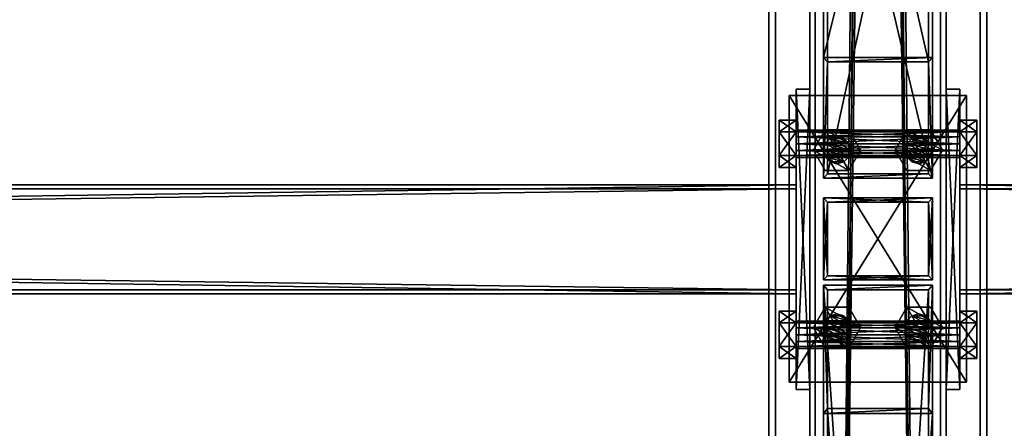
# Model space of a CAD drawing. Header units: millimetres. Extents: x -333 to 67333, y -930 to 39730.
# Tile 436 of 656: x 16071 to 16793, y 12061 to 12361. Entities that reach past the tile are written whole.
import ezdxf

# ---------------------------------------------------------------- set-up
doc = ezdxf.new("R2010")
doc.units = ezdxf.units.MM
for name, color, linetype in [('2', 7, 'Continuous'), ('3', 7, 'Continuous'), ('5', 7, 'Continuous'), ('6', 7, 'Continuous'), ('95', 7, 'Continuous'), ('99', 7, 'Continuous')]:
    doc.layers.add(name, color=color, linetype=linetype)

msp = doc.modelspace()

# ---------------------------------------------------------------- meshes
at = {"layer": '2', "color": 20}
mesh = msp.add_polyface(dxfattribs=at)
corners = [(16737, 12227.3, 5663.19), (16737, 12173.3, 5651.71), (16737, 12173.3, 5240), (16737, 12227.3, 5240), (16663, 12173.3, 5651.71), (16663, 12173.3, 5240), (16663, 12227.3, 5663.19), (16663, 12227.3, 5240), (16740, 12230.3, 5663.83), (16660, 12230.3, 5663.83), (16660, 12230.3, 5240), (16740, 12230.3, 5240), (16660, 12170.3, 5651.08), (16660, 12170.3, 5240), (16740, 12170.3, 5651.08), (16740, 12170.3, 5240)]
mesh.append_faces([[corners[k] for k in face] for face in [(0, 2, 3, 3), (1, 5, 2, 2), (4, 7, 5, 5), (6, 3, 7, 7), (8, 10, 11, 11), (9, 13, 10, 10), (12, 15, 13, 13), (14, 11, 15, 15)]], dxfattribs={"vtx0": -1, "color": 20})
mesh.append_faces([[corners[k] for k in face] for face in [(9, 6, 12, 12), (6, 8, 0, 0), (0, 8, 1, 1), (12, 4, 14, 14), (4, 12, 6, 6), (14, 1, 8, 8), (11, 3, 15, 15), (3, 10, 7, 7), (7, 10, 5, 5), (15, 2, 13, 13), (2, 15, 3, 3), (13, 5, 10, 10)]], dxfattribs={"vtx0": -1, "vtx1": -1, "color": 20})
mesh.append_faces([[corners[k] for k in face] for face in [(6, 9, 8, 8), (14, 4, 1, 1), (3, 11, 10, 10), (13, 2, 5, 5)]], dxfattribs={"vtx0": -1, "vtx2": -1, "vtx3": -1, "color": 20})
mesh.append_faces([[corners[k] for k in face] for face in [(0, 1, 2, 2), (1, 4, 5, 5), (4, 6, 7, 7), (6, 0, 3, 3), (8, 9, 10, 10), (9, 12, 13, 13), (12, 14, 15, 15), (14, 8, 11, 11)]], dxfattribs={"vtx2": -1, "vtx3": -1, "color": 20})
mesh = msp.add_polyface(dxfattribs=at)
corners = [(16737, 12227.3, 5220), (16737, 12173.3, 5220), (16737, 12173.3, 3080), (16737, 12227.3, 3080), (16663, 12173.3, 5220), (16663, 12173.3, 3080), (16663, 12227.3, 5220), (16663, 12227.3, 3080), (16740, 12230.3, 5220), (16660, 12230.3, 5220), (16660, 12230.3, 3080), (16740, 12230.3, 3080), (16660, 12170.3, 5220), (16660, 12170.3, 3080), (16740, 12170.3, 5220), (16740, 12170.3, 3080)]
mesh.append_faces([[corners[k] for k in face] for face in [(0, 2, 3, 3), (1, 5, 2, 2), (4, 7, 5, 5), (6, 3, 7, 7), (8, 10, 11, 11), (9, 13, 10, 10), (12, 15, 13, 13), (14, 11, 15, 15)]], dxfattribs={"vtx0": -1, "color": 20})
mesh.append_faces([[corners[k] for k in face] for face in [(9, 6, 12, 12), (6, 8, 0, 0), (0, 8, 1, 1), (12, 4, 14, 14), (4, 12, 6, 6), (14, 1, 8, 8), (11, 3, 15, 15), (3, 10, 7, 7), (7, 10, 5, 5), (15, 2, 13, 13), (2, 15, 3, 3), (13, 5, 10, 10)]], dxfattribs={"vtx0": -1, "vtx1": -1, "color": 20})
mesh.append_faces([[corners[k] for k in face] for face in [(6, 9, 8, 8), (14, 4, 1, 1), (3, 11, 10, 10), (13, 2, 5, 5)]], dxfattribs={"vtx0": -1, "vtx2": -1, "vtx3": -1, "color": 20})
mesh.append_faces([[corners[k] for k in face] for face in [(0, 1, 2, 2), (1, 4, 5, 5), (4, 6, 7, 7), (6, 0, 3, 3), (8, 9, 10, 10), (9, 12, 13, 13), (12, 14, 15, 15), (14, 8, 11, 11)]], dxfattribs={"vtx2": -1, "vtx3": -1, "color": 20})
at = {"layer": '3', "color": 91}
mesh = msp.add_polyface(dxfattribs=at)
corners = [(16663, 12654.7, 3765.04), (16737, 12654.7, 3765.04), (16737, 12329.95, 3080), (16663, 12329.95, 3080), (16737, 12587.83, 3796.73), (16737, 12248.06, 3080), (16663, 12587.83, 3796.73), (16663, 12248.06, 3080), (16660, 12657.41, 3763.75), (16660, 12585.12, 3798.02), (16660, 12244.74, 3080), (16660, 12333.27, 3080), (16740, 12585.12, 3798.02), (16740, 12244.74, 3080), (16740, 12657.41, 3763.75), (16740, 12333.27, 3080)]
mesh.append_faces([[corners[k] for k in face] for face in [(0, 2, 3, 3), (1, 5, 2, 2), (4, 7, 5, 5), (6, 3, 7, 7), (8, 10, 11, 11), (9, 13, 10, 10), (12, 15, 13, 13), (14, 11, 15, 15)]], dxfattribs={"vtx0": -1, "color": 91})
mesh.append_faces([[corners[k] for k in face] for face in [(9, 6, 12, 12), (6, 8, 0, 0), (0, 8, 1, 1), (12, 4, 14, 14), (4, 12, 6, 6), (14, 1, 8, 8), (11, 3, 15, 15), (3, 10, 7, 7), (7, 10, 5, 5), (15, 2, 13, 13), (2, 15, 3, 3), (13, 5, 10, 10)]], dxfattribs={"vtx0": -1, "vtx1": -1, "color": 91})
mesh.append_faces([[corners[k] for k in face] for face in [(6, 9, 8, 8), (14, 4, 1, 1), (3, 11, 10, 10), (13, 2, 5, 5)]], dxfattribs={"vtx0": -1, "vtx2": -1, "vtx3": -1, "color": 91})
mesh.append_faces([[corners[k] for k in face] for face in [(0, 1, 2, 2), (1, 4, 5, 5), (4, 6, 7, 7), (6, 0, 3, 3), (8, 9, 10, 10), (9, 12, 13, 13), (12, 14, 15, 15), (14, 8, 11, 11)]], dxfattribs={"vtx2": -1, "vtx3": -1, "color": 91})
mesh = msp.add_polyface(dxfattribs=at)
corners = [(16640, 12237, 2983), (16640, 12163, 2983), (11160, 12163, 2983), (11160, 12237, 2983), (16640, 12163, 3057), (11160, 12163, 3057), (16640, 12237, 3057), (11160, 12237, 3057), (16640, 12240, 2980), (16640, 12240, 3060), (11160, 12240, 3060), (11160, 12240, 2980), (16640, 12160, 3060), (11160, 12160, 3060), (16640, 12160, 2980), (11160, 12160, 2980)]
mesh.append_faces([[corners[k] for k in face] for face in [(0, 2, 3, 3), (1, 5, 2, 2), (4, 7, 5, 5), (6, 3, 7, 7), (8, 10, 11, 11), (9, 13, 10, 10), (12, 15, 13, 13), (14, 11, 15, 15)]], dxfattribs={"vtx0": -1, "color": 91})
mesh.append_faces([[corners[k] for k in face] for face in [(9, 6, 12, 12), (6, 8, 0, 0), (0, 8, 1, 1), (12, 4, 14, 14), (4, 12, 6, 6), (14, 1, 8, 8), (11, 3, 15, 15), (3, 10, 7, 7), (7, 10, 5, 5), (15, 2, 13, 13), (2, 15, 3, 3), (13, 5, 10, 10)]], dxfattribs={"vtx0": -1, "vtx1": -1, "color": 91})
mesh.append_faces([[corners[k] for k in face] for face in [(6, 9, 8, 8), (14, 4, 1, 1), (3, 11, 10, 10), (13, 2, 5, 5)]], dxfattribs={"vtx0": -1, "vtx2": -1, "vtx3": -1, "color": 91})
mesh.append_faces([[corners[k] for k in face] for face in [(0, 1, 2, 2), (1, 4, 5, 5), (4, 6, 7, 7), (6, 0, 3, 3), (8, 9, 10, 10), (9, 12, 13, 13), (12, 14, 15, 15), (14, 8, 11, 11)]], dxfattribs={"vtx2": -1, "vtx3": -1, "color": 91})
mesh = msp.add_polyface(dxfattribs=at)
corners = [(22240, 12237, 2983), (22240, 12163, 2983), (16760, 12163, 2983), (16760, 12237, 2983), (22240, 12163, 3057), (16760, 12163, 3057), (22240, 12237, 3057), (16760, 12237, 3057), (22240, 12240, 2980), (22240, 12240, 3060), (16760, 12240, 3060), (16760, 12240, 2980), (22240, 12160, 3060), (16760, 12160, 3060), (22240, 12160, 2980), (16760, 12160, 2980)]
mesh.append_faces([[corners[k] for k in face] for face in [(0, 2, 3, 3), (1, 5, 2, 2), (4, 7, 5, 5), (6, 3, 7, 7), (8, 10, 11, 11), (9, 13, 10, 10), (12, 15, 13, 13), (14, 11, 15, 15)]], dxfattribs={"vtx0": -1, "color": 91})
mesh.append_faces([[corners[k] for k in face] for face in [(9, 6, 12, 12), (6, 8, 0, 0), (0, 8, 1, 1), (12, 4, 14, 14), (4, 12, 6, 6), (14, 1, 8, 8), (11, 3, 15, 15), (3, 10, 7, 7), (7, 10, 5, 5), (15, 2, 13, 13), (2, 15, 3, 3), (13, 5, 10, 10)]], dxfattribs={"vtx0": -1, "vtx1": -1, "color": 91})
mesh.append_faces([[corners[k] for k in face] for face in [(6, 9, 8, 8), (14, 4, 1, 1), (3, 11, 10, 10), (13, 2, 5, 5)]], dxfattribs={"vtx0": -1, "vtx2": -1, "vtx3": -1, "color": 91})
mesh.append_faces([[corners[k] for k in face] for face in [(0, 1, 2, 2), (1, 4, 5, 5), (4, 6, 7, 7), (6, 0, 3, 3), (8, 9, 10, 10), (9, 12, 13, 13), (12, 14, 15, 15), (14, 8, 11, 11)]], dxfattribs={"vtx2": -1, "vtx3": -1, "color": 91})
mesh = msp.add_polyface(dxfattribs=at)
corners = [(16737, 10912.08, 4961.88), (16663, 10912.08, 4961.88), (16663, 12075.88, 3080), (16737, 12075.88, 3080), (16663, 10975.01, 5000.81), (16663, 12162.88, 3080), (16737, 10975.01, 5000.81), (16737, 12162.88, 3080), (16740, 10909.52, 4960.31), (16740, 10977.56, 5002.38), (16740, 12166.41, 3080), (16740, 12072.35, 3080), (16660, 10977.56, 5002.38), (16660, 12166.41, 3080), (16660, 10909.52, 4960.31), (16660, 12072.35, 3080)]
mesh.append_faces([[corners[k] for k in face] for face in [(0, 2, 3, 3), (1, 5, 2, 2), (4, 7, 5, 5), (6, 3, 7, 7), (8, 10, 11, 11), (9, 13, 10, 10), (12, 15, 13, 13), (14, 11, 15, 15)]], dxfattribs={"vtx0": -1, "color": 91})
mesh.append_faces([[corners[k] for k in face] for face in [(9, 6, 12, 12), (6, 8, 0, 0), (0, 8, 1, 1), (12, 4, 14, 14), (4, 12, 6, 6), (14, 1, 8, 8), (11, 3, 15, 15), (3, 10, 7, 7), (7, 10, 5, 5), (15, 2, 13, 13), (2, 15, 3, 3), (13, 5, 10, 10)]], dxfattribs={"vtx0": -1, "vtx1": -1, "color": 91})
mesh.append_faces([[corners[k] for k in face] for face in [(6, 9, 8, 8), (14, 4, 1, 1), (3, 11, 10, 10), (13, 2, 5, 5)]], dxfattribs={"vtx0": -1, "vtx2": -1, "vtx3": -1, "color": 91})
mesh.append_faces([[corners[k] for k in face] for face in [(0, 1, 2, 2), (1, 4, 5, 5), (4, 6, 7, 7), (6, 0, 3, 3), (8, 9, 10, 10), (9, 12, 13, 13), (12, 14, 15, 15), (14, 8, 11, 11)]], dxfattribs={"vtx2": -1, "vtx3": -1, "color": 91})
at = {"layer": '5', "color": 131}
mesh = msp.add_polyface(dxfattribs=at)
corners = [(16746, 9415, 2984), (16654, 9415, 2984), (16654, 19384.97, 2984), (16746, 19384.97, 2984), (16654, 9415, 3076), (16654, 19384.97, 3076), (16746, 9415, 3076), (16746, 19384.97, 3076), (16750, 9415, 2980), (16750, 9415, 3080), (16750, 19384.97, 3080), (16750, 19384.97, 2980), (16650, 9415, 3080), (16650, 19384.97, 3080), (16650, 9415, 2980), (16650, 19384.97, 2980)]
mesh.append_faces([[corners[k] for k in face] for face in [(0, 2, 3, 3), (1, 5, 2, 2), (4, 7, 5, 5), (6, 3, 7, 7), (8, 10, 11, 11), (9, 13, 10, 10), (12, 15, 13, 13), (14, 11, 15, 15)]], dxfattribs={"vtx0": -1, "color": 131})
mesh.append_faces([[corners[k] for k in face] for face in [(9, 6, 12, 12), (6, 8, 0, 0), (0, 8, 1, 1), (12, 4, 14, 14), (4, 12, 6, 6), (14, 1, 8, 8), (11, 3, 15, 15), (3, 10, 7, 7), (7, 10, 5, 5), (15, 2, 13, 13), (2, 15, 3, 3), (13, 5, 10, 10)]], dxfattribs={"vtx0": -1, "vtx1": -1, "color": 131})
mesh.append_faces([[corners[k] for k in face] for face in [(6, 9, 8, 8), (14, 4, 1, 1), (3, 11, 10, 10), (13, 2, 5, 5)]], dxfattribs={"vtx0": -1, "vtx2": -1, "vtx3": -1, "color": 131})
mesh.append_faces([[corners[k] for k in face] for face in [(0, 1, 2, 2), (1, 4, 5, 5), (4, 6, 7, 7), (6, 0, 3, 3), (8, 9, 10, 10), (9, 12, 13, 13), (12, 14, 15, 15), (14, 8, 11, 11)]], dxfattribs={"vtx2": -1, "vtx3": -1, "color": 131})
at = {"layer": '6', "color": 2}
mesh = msp.add_polyface(dxfattribs=at)
corners = [(16780, 19380.14, 7183.53), (16620, 19380.14, 7183.53), (16620, 7954.94, 4755.1), (16780, 7954.94, 4755.1), (16780, 19380.14, 7347.1), (16780, 7921.68, 4911.61), (16620, 19380.14, 7347.1), (16620, 7921.68, 4911.61), (16625, 7953.9, 4759.99), (16775, 7953.9, 4759.99), (16775, 7922.72, 4906.72), (16625, 7922.72, 4906.72), (16775, 19380.14, 7188.64), (16775, 19380.14, 7341.99), (16625, 19380.14, 7188.64), (16625, 19380.14, 7341.99)]
mesh.append_faces([[corners[k] for k in face] for face in [(0, 2, 3, 3), (4, 3, 5, 5), (6, 5, 7, 7), (1, 7, 2, 2), (12, 10, 9, 9), (14, 9, 8, 8), (15, 8, 11, 11), (13, 11, 10, 10)]], dxfattribs={"vtx0": -1, "color": 2})
mesh.append_faces([[corners[k] for k in face] for face in [(2, 8, 3, 3), (8, 7, 11, 11), (11, 7, 10, 10), (3, 9, 5, 5), (9, 3, 8, 8), (5, 10, 7, 7), (0, 12, 1, 1), (12, 4, 13, 13), (13, 4, 15, 15), (1, 14, 6, 6), (14, 1, 12, 12), (6, 15, 4, 4)]], dxfattribs={"vtx0": -1, "vtx1": -1, "color": 2})
mesh.append_faces([[corners[k] for k in face] for face in [(8, 2, 7, 7), (5, 9, 10, 10), (12, 0, 4, 4), (6, 14, 15, 15)]], dxfattribs={"vtx0": -1, "vtx2": -1, "vtx3": -1, "color": 2})
mesh.append_faces([[corners[k] for k in face] for face in [(0, 1, 2, 2), (4, 0, 3, 3), (6, 4, 5, 5), (1, 6, 7, 7), (12, 13, 10, 10), (14, 12, 9, 9), (15, 14, 8, 8), (13, 15, 11, 11)]], dxfattribs={"vtx2": -1, "vtx3": -1, "color": 2})
at = {"layer": '95', "color": 7}
mesh = msp.add_polyface(dxfattribs=at)
corners = [(16640, 12140, 3020), (16640, 12138.66, 3015), (16760, 12138.66, 3015), (16760, 12140, 3020), (16640, 12135, 3011.34), (16760, 12135, 3011.34), (16640, 12130, 3010), (16760, 12130, 3010), (16640, 12125, 3011.34), (16760, 12125, 3011.34), (16640, 12121.34, 3015), (16760, 12121.34, 3015), (16640, 12120, 3020), (16760, 12120, 3020), (16640, 12121.34, 3025), (16760, 12121.34, 3025), (16640, 12125, 3028.66), (16760, 12125, 3028.66), (16640, 12130, 3030), (16760, 12130, 3030), (16640, 12135, 3028.66), (16760, 12135, 3028.66), (16640, 12138.66, 3025), (16760, 12138.66, 3025), (16760, 12147.32, 3020), (16760, 12138.66, 3005), (16772.5, 12138.66, 3005), (16772.5, 12147.32, 3020), (16760, 12121.34, 3005), (16772.5, 12121.34, 3005), (16760, 12112.68, 3020), (16772.5, 12112.68, 3020), (16760, 12121.34, 3035), (16772.5, 12121.34, 3035), (16760, 12138.66, 3035), (16772.5, 12138.66, 3035), (16627.5, 12147.32, 3020), (16627.5, 12138.66, 3005), (16640, 12138.66, 3005), (16640, 12147.32, 3020), (16627.5, 12121.34, 3005), (16640, 12121.34, 3005), (16627.5, 12112.68, 3020), (16640, 12112.68, 3020), (16627.5, 12121.34, 3035), (16640, 12121.34, 3035), (16627.5, 12138.66, 3035), (16640, 12138.66, 3035), (16640, 12280, 3020), (16640, 12278.66, 3015), (16760, 12278.66, 3015), (16760, 12280, 3020), (16640, 12275, 3011.34), (16760, 12275, 3011.34), (16640, 12270, 3010), (16760, 12270, 3010), (16640, 12265, 3011.34), (16760, 12265, 3011.34), (16640, 12261.34, 3015), (16760, 12261.34, 3015), (16640, 12260, 3020), (16760, 12260, 3020), (16640, 12261.34, 3025), (16760, 12261.34, 3025), (16640, 12265, 3028.66), (16760, 12265, 3028.66), (16640, 12270, 3030), (16760, 12270, 3030), (16640, 12275, 3028.66), (16760, 12275, 3028.66), (16640, 12278.66, 3025), (16760, 12278.66, 3025), (16760, 12287.32, 3020), (16760, 12278.66, 3005), (16772.5, 12278.66, 3005), (16772.5, 12287.32, 3020), (16760, 12261.34, 3005), (16772.5, 12261.34, 3005), (16760, 12252.68, 3020), (16772.5, 12252.68, 3020), (16760, 12261.34, 3035), (16772.5, 12261.34, 3035), (16760, 12278.66, 3035), (16772.5, 12278.66, 3035), (16627.5, 12287.32, 3020), (16627.5, 12278.66, 3005), (16640, 12278.66, 3005), (16640, 12287.32, 3020), (16627.5, 12261.34, 3005), (16640, 12261.34, 3005), (16627.5, 12252.68, 3020), (16640, 12252.68, 3020), (16627.5, 12261.34, 3035), (16640, 12261.34, 3035), (16627.5, 12278.66, 3035), (16640, 12278.66, 3035)]
mesh.append_faces([[corners[k] for k in face] for face in [(0, 2, 3, 3), (1, 5, 2, 2), (4, 7, 5, 5), (6, 9, 7, 7), (8, 11, 9, 9), (10, 13, 11, 11), (12, 15, 13, 13), (14, 17, 15, 15), (16, 19, 17, 17), (18, 21, 19, 19), (20, 23, 21, 21), (22, 3, 23, 23), (4, 8, 6, 6), (16, 20, 18, 18), (23, 19, 21, 21), (11, 7, 9, 9), (24, 26, 27, 27), (25, 29, 26, 26), (28, 31, 29, 29), (30, 33, 31, 31), (32, 35, 33, 33), (34, 27, 35, 35), (25, 30, 28, 28), (32, 24, 34, 34), (27, 33, 35, 35), (31, 26, 29, 29), (36, 38, 39, 39), (37, 41, 38, 38), (40, 43, 41, 41), (42, 45, 43, 43), (44, 47, 45, 45), (46, 39, 47, 47), (37, 42, 40, 40), (44, 36, 46, 46), (39, 45, 47, 47), (43, 38, 41, 41), (48, 50, 51, 51), (49, 53, 50, 50), (52, 55, 53, 53), (54, 57, 55, 55), (56, 59, 57, 57), (58, 61, 59, 59), (60, 63, 61, 61), (62, 65, 63, 63), (64, 67, 65, 65), (66, 69, 67, 67), (68, 71, 69, 69), (70, 51, 71, 71), (52, 56, 54, 54), (64, 68, 66, 66), (71, 67, 69, 69), (59, 55, 57, 57), (72, 74, 75, 75), (73, 77, 74, 74), (76, 79, 77, 77), (78, 81, 79, 79), (80, 83, 81, 81), (82, 75, 83, 83), (73, 78, 76, 76), (80, 72, 82, 82), (75, 81, 83, 83), (79, 74, 77, 77), (84, 86, 87, 87), (85, 89, 86, 86), (88, 91, 89, 89), (90, 93, 91, 91), (92, 95, 93, 93), (94, 87, 95, 95), (85, 90, 88, 88), (92, 84, 94, 94), (87, 93, 95, 95), (91, 86, 89, 89)]], dxfattribs={"vtx0": -1, "color": 7})
mesh.append_faces([[corners[k] for k in face] for face in [(8, 4, 10, 10), (10, 1, 12, 12), (12, 0, 14, 14), (14, 0, 16, 16), (19, 23, 17, 17), (17, 3, 15, 15), (15, 2, 13, 13), (13, 2, 11, 11), (30, 24, 32, 32), (33, 26, 31, 31), (42, 36, 44, 44), (45, 38, 43, 43), (56, 52, 58, 58), (58, 49, 60, 60), (60, 48, 62, 62), (62, 70, 64, 64), (67, 71, 65, 65), (65, 51, 63, 63), (63, 50, 61, 61), (61, 53, 59, 59), (78, 72, 80, 80), (81, 74, 79, 79), (90, 84, 92, 92), (93, 86, 91, 91)]], dxfattribs={"vtx0": -1, "vtx1": -1, "color": 7})
mesh.append_faces([[corners[k] for k in face] for face in [(10, 4, 1, 1), (12, 1, 0, 0), (16, 0, 22, 22), (16, 22, 20, 20), (17, 23, 3, 3), (15, 3, 2, 2), (11, 2, 5, 5), (11, 5, 7, 7), (30, 25, 24, 24), (33, 27, 26, 26), (42, 37, 36, 36), (45, 39, 38, 38), (58, 52, 49, 49), (60, 49, 48, 48), (62, 48, 70, 70), (64, 70, 68, 68), (65, 71, 51, 51), (63, 51, 50, 50), (61, 50, 53, 53), (59, 53, 55, 55), (78, 73, 72, 72), (81, 75, 74, 74), (90, 85, 84, 84), (93, 87, 86, 86)]], dxfattribs={"vtx0": -1, "vtx2": -1, "vtx3": -1, "color": 7})
mesh.append_faces([[corners[k] for k in face] for face in [(0, 1, 2, 2), (1, 4, 5, 5), (4, 6, 7, 7), (6, 8, 9, 9), (8, 10, 11, 11), (10, 12, 13, 13), (12, 14, 15, 15), (14, 16, 17, 17), (16, 18, 19, 19), (18, 20, 21, 21), (20, 22, 23, 23), (22, 0, 3, 3), (24, 25, 26, 26), (25, 28, 29, 29), (28, 30, 31, 31), (30, 32, 33, 33), (32, 34, 35, 35), (34, 24, 27, 27), (36, 37, 38, 38), (37, 40, 41, 41), (40, 42, 43, 43), (42, 44, 45, 45), (44, 46, 47, 47), (46, 36, 39, 39), (48, 49, 50, 50), (49, 52, 53, 53), (52, 54, 55, 55), (54, 56, 57, 57), (56, 58, 59, 59), (58, 60, 61, 61), (60, 62, 63, 63), (62, 64, 65, 65), (64, 66, 67, 67), (66, 68, 69, 69), (68, 70, 71, 71), (70, 48, 51, 51), (72, 73, 74, 74), (73, 76, 77, 77), (76, 78, 79, 79), (78, 80, 81, 81), (80, 82, 83, 83), (82, 72, 75, 75), (84, 85, 86, 86), (85, 88, 89, 89), (88, 90, 91, 91), (90, 92, 93, 93), (92, 94, 95, 95), (94, 84, 87, 87)]], dxfattribs={"vtx2": -1, "vtx3": -1, "color": 7})
mesh = msp.add_polyface(dxfattribs=at)
corners = [(16670, 12255.3, 5220), (16665, 12256.64, 5220), (16665, 12256.64, 5240), (16670, 12255.3, 5240), (16661.34, 12260.3, 5220), (16661.34, 12260.3, 5240), (16660, 12265.3, 5220), (16660, 12265.3, 5240), (16661.34, 12270.3, 5220), (16661.34, 12270.3, 5240), (16665, 12273.96, 5220), (16665, 12273.96, 5240), (16670, 12275.3, 5220), (16670, 12275.3, 5240), (16675, 12256.64, 5220), (16680, 12265.3, 5220), (16678.66, 12270.3, 5220), (16678.66, 12270.3, 5240), (16680, 12265.3, 5240), (16678.66, 12260.3, 5240), (16675, 12256.64, 5240), (16678.66, 12250.3, 5240), (16661.34, 12250.3, 5240), (16661.34, 12250.3, 5252.5), (16652.68, 12265.3, 5240), (16652.68, 12265.3, 5252.5), (16661.34, 12280.3, 5240), (16661.34, 12280.3, 5252.5), (16678.66, 12280.3, 5252.5), (16687.32, 12265.3, 5240), (16678.66, 12250.3, 5252.5), (16678.66, 12250.3, 5207.5), (16661.34, 12250.3, 5207.5), (16661.34, 12250.3, 5220), (16652.68, 12265.3, 5207.5), (16652.68, 12265.3, 5220), (16661.34, 12280.3, 5207.5), (16661.34, 12280.3, 5220), (16678.66, 12280.3, 5220), (16687.32, 12265.3, 5207.5), (16678.66, 12250.3, 5220)]
mesh.append_faces([[corners[k] for k in face] for face in [(0, 2, 3, 3), (1, 5, 2, 2), (4, 7, 5, 5), (6, 9, 7, 7), (8, 11, 9, 9), (10, 13, 11, 11), (5, 3, 2, 2), (22, 25, 23, 23), (24, 27, 25, 25), (26, 28, 27, 27), (21, 24, 22, 22), (25, 30, 23, 23), (32, 35, 33, 33), (34, 37, 35, 35), (36, 38, 37, 37), (31, 34, 32, 32), (35, 40, 33, 33)]], dxfattribs={"vtx0": -1, "color": 7})
mesh.append_faces([[corners[k] for k in face] for face in [(1, 14, 4, 4), (4, 14, 6, 6), (6, 15, 8, 8), (8, 16, 10, 10), (13, 17, 11, 11), (11, 18, 9, 9), (9, 19, 7, 7), (7, 20, 5, 5), (24, 29, 26, 26), (27, 30, 25, 25), (34, 39, 36, 36), (37, 40, 35, 35)]], dxfattribs={"vtx0": -1, "vtx1": -1, "color": 7})
mesh.append_faces([[corners[k] for k in face] for face in [(5, 20, 3, 3)]], dxfattribs={"vtx0": -1, "vtx2": -1, "vtx3": -1, "color": 7})
mesh.append_faces([[corners[k] for k in face] for face in [(0, 1, 2, 2), (1, 4, 5, 5), (4, 6, 7, 7), (6, 8, 9, 9), (8, 10, 11, 11), (10, 12, 13, 13), (21, 22, 23, 23), (22, 24, 25, 25), (24, 26, 27, 27), (31, 32, 33, 33), (32, 34, 35, 35), (34, 36, 37, 37)]], dxfattribs={"vtx2": -1, "vtx3": -1, "color": 7})
mesh = msp.add_polyface(dxfattribs=at)
corners = [(16680, 12265.3, 5220), (16678.66, 12260.3, 5220), (16678.66, 12260.3, 5240), (16680, 12265.3, 5240), (16675, 12256.64, 5220), (16675, 12256.64, 5240), (16670, 12255.3, 5220), (16670, 12255.3, 5240), (16670, 12275.3, 5220), (16675, 12273.96, 5220), (16675, 12273.96, 5240), (16670, 12275.3, 5240), (16678.66, 12270.3, 5220), (16678.66, 12270.3, 5240), (16665, 12256.64, 5220), (16660, 12265.3, 5220), (16661.34, 12270.3, 5220), (16665, 12273.96, 5220), (16665, 12273.96, 5240), (16661.34, 12270.3, 5240), (16660, 12265.3, 5240), (16687.32, 12265.3, 5240), (16678.66, 12250.3, 5240), (16678.66, 12250.3, 5252.5), (16687.32, 12265.3, 5252.5), (16661.34, 12250.3, 5252.5), (16661.34, 12280.3, 5240), (16678.66, 12280.3, 5240), (16678.66, 12280.3, 5252.5), (16652.68, 12265.3, 5240), (16661.34, 12280.3, 5252.5), (16687.32, 12265.3, 5207.5), (16678.66, 12250.3, 5207.5), (16678.66, 12250.3, 5220), (16687.32, 12265.3, 5220), (16661.34, 12250.3, 5220), (16661.34, 12280.3, 5207.5), (16678.66, 12280.3, 5207.5), (16678.66, 12280.3, 5220), (16652.68, 12265.3, 5207.5), (16661.34, 12280.3, 5220)]
mesh.append_faces([[corners[k] for k in face] for face in [(0, 2, 3, 3), (1, 5, 2, 2), (4, 7, 5, 5), (8, 10, 11, 11), (9, 13, 10, 10), (12, 3, 13, 13), (4, 14, 6, 6), (17, 9, 8, 8), (13, 11, 10, 10), (21, 23, 24, 24), (22, 25, 23, 23), (27, 24, 28, 28), (26, 21, 27, 27), (24, 30, 28, 28), (31, 33, 34, 34), (32, 35, 33, 33), (37, 34, 38, 38), (36, 31, 37, 37), (34, 40, 38, 38)]], dxfattribs={"vtx0": -1, "color": 7})
mesh.append_faces([[corners[k] for k in face] for face in [(15, 4, 1, 1), (15, 1, 0, 0), (16, 0, 12, 12), (17, 12, 9, 9), (18, 13, 3, 3), (19, 3, 2, 2), (20, 2, 5, 5), (29, 22, 21, 21), (30, 24, 23, 23), (39, 32, 31, 31), (40, 34, 33, 33)]], dxfattribs={"vtx0": -1, "vtx2": -1, "vtx3": -1, "color": 7})
mesh.append_faces([[corners[k] for k in face] for face in [(0, 1, 2, 2), (1, 4, 5, 5), (4, 6, 7, 7), (8, 9, 10, 10), (9, 12, 13, 13), (12, 0, 3, 3), (21, 22, 23, 23), (26, 27, 28, 28), (27, 21, 24, 24), (31, 32, 33, 33), (36, 37, 38, 38), (37, 31, 34, 34)]], dxfattribs={"vtx2": -1, "vtx3": -1, "color": 7})
mesh = msp.add_polyface(dxfattribs=at)
corners = [(16730, 12255.3, 5220), (16725, 12256.64, 5220), (16725, 12256.64, 5240), (16730, 12255.3, 5240), (16721.34, 12260.3, 5220), (16721.34, 12260.3, 5240), (16720, 12265.3, 5220), (16720, 12265.3, 5240), (16721.34, 12270.3, 5220), (16721.34, 12270.3, 5240), (16725, 12273.96, 5220), (16725, 12273.96, 5240), (16730, 12275.3, 5220), (16730, 12275.3, 5240), (16735, 12256.64, 5220), (16738.66, 12260.3, 5220), (16740, 12265.3, 5220), (16738.66, 12270.3, 5220), (16738.66, 12270.3, 5240), (16740, 12265.3, 5240), (16738.66, 12260.3, 5240), (16735, 12256.64, 5240), (16738.66, 12250.3, 5240), (16721.34, 12250.3, 5240), (16721.34, 12250.3, 5252.5), (16712.68, 12265.3, 5240), (16712.68, 12265.3, 5252.5), (16721.34, 12280.3, 5240), (16721.34, 12280.3, 5252.5), (16738.66, 12280.3, 5252.5), (16747.32, 12265.3, 5240), (16738.66, 12250.3, 5252.5), (16738.66, 12250.3, 5207.5), (16721.34, 12250.3, 5207.5), (16721.34, 12250.3, 5220), (16712.68, 12265.3, 5207.5), (16712.68, 12265.3, 5220), (16721.34, 12280.3, 5207.5), (16721.34, 12280.3, 5220), (16738.66, 12280.3, 5220), (16747.32, 12265.3, 5207.5), (16738.66, 12250.3, 5220)]
mesh.append_faces([[corners[k] for k in face] for face in [(0, 2, 3, 3), (1, 5, 2, 2), (4, 7, 5, 5), (6, 9, 7, 7), (8, 11, 9, 9), (10, 13, 11, 11), (5, 3, 2, 2), (23, 26, 24, 24), (25, 28, 26, 26), (27, 29, 28, 28), (22, 25, 23, 23), (26, 31, 24, 24), (33, 36, 34, 34), (35, 38, 36, 36), (37, 39, 38, 38), (32, 35, 33, 33), (36, 41, 34, 34)]], dxfattribs={"vtx0": -1, "color": 7})
mesh.append_faces([[corners[k] for k in face] for face in [(1, 14, 4, 4), (4, 15, 6, 6), (6, 16, 8, 8), (8, 17, 10, 10), (13, 18, 11, 11), (11, 19, 9, 9), (9, 20, 7, 7), (7, 21, 5, 5), (25, 30, 27, 27), (28, 31, 26, 26), (35, 40, 37, 37), (38, 41, 36, 36)]], dxfattribs={"vtx0": -1, "vtx1": -1, "color": 7})
mesh.append_faces([[corners[k] for k in face] for face in [(5, 21, 3, 3)]], dxfattribs={"vtx0": -1, "vtx2": -1, "vtx3": -1, "color": 7})
mesh.append_faces([[corners[k] for k in face] for face in [(0, 1, 2, 2), (1, 4, 5, 5), (4, 6, 7, 7), (6, 8, 9, 9), (8, 10, 11, 11), (10, 12, 13, 13), (22, 23, 24, 24), (23, 25, 26, 26), (25, 27, 28, 28), (32, 33, 34, 34), (33, 35, 36, 36), (35, 37, 38, 38)]], dxfattribs={"vtx2": -1, "vtx3": -1, "color": 7})
mesh = msp.add_polyface(dxfattribs=at)
corners = [(16740, 12265.3, 5220), (16738.66, 12260.3, 5220), (16738.66, 12260.3, 5240), (16740, 12265.3, 5240), (16735, 12256.64, 5220), (16735, 12256.64, 5240), (16730, 12255.3, 5220), (16730, 12255.3, 5240), (16730, 12275.3, 5220), (16735, 12273.96, 5220), (16735, 12273.96, 5240), (16730, 12275.3, 5240), (16738.66, 12270.3, 5220), (16738.66, 12270.3, 5240), (16725, 12256.64, 5220), (16721.34, 12260.3, 5220), (16720, 12265.3, 5220), (16721.34, 12270.3, 5220), (16725, 12273.96, 5220), (16725, 12273.96, 5240), (16721.34, 12270.3, 5240), (16720, 12265.3, 5240), (16747.32, 12265.3, 5240), (16738.66, 12250.3, 5240), (16738.66, 12250.3, 5252.5), (16747.32, 12265.3, 5252.5), (16721.34, 12250.3, 5252.5), (16721.34, 12280.3, 5240), (16738.66, 12280.3, 5240), (16738.66, 12280.3, 5252.5), (16712.68, 12265.3, 5240), (16721.34, 12280.3, 5252.5), (16747.32, 12265.3, 5207.5), (16738.66, 12250.3, 5207.5), (16738.66, 12250.3, 5220), (16747.32, 12265.3, 5220), (16721.34, 12250.3, 5220), (16721.34, 12280.3, 5207.5), (16738.66, 12280.3, 5207.5), (16738.66, 12280.3, 5220), (16712.68, 12265.3, 5207.5), (16721.34, 12280.3, 5220)]
mesh.append_faces([[corners[k] for k in face] for face in [(0, 2, 3, 3), (1, 5, 2, 2), (4, 7, 5, 5), (8, 10, 11, 11), (9, 13, 10, 10), (12, 3, 13, 13), (4, 14, 6, 6), (18, 9, 8, 8), (13, 11, 10, 10), (22, 24, 25, 25), (23, 26, 24, 24), (28, 25, 29, 29), (27, 22, 28, 28), (25, 31, 29, 29), (32, 34, 35, 35), (33, 36, 34, 34), (38, 35, 39, 39), (37, 32, 38, 38), (35, 41, 39, 39)]], dxfattribs={"vtx0": -1, "color": 7})
mesh.append_faces([[corners[k] for k in face] for face in [(15, 4, 1, 1), (16, 1, 0, 0), (17, 0, 12, 12), (18, 12, 9, 9), (19, 13, 3, 3), (20, 3, 2, 2), (21, 2, 5, 5), (30, 23, 22, 22), (31, 25, 24, 24), (40, 33, 32, 32), (41, 35, 34, 34)]], dxfattribs={"vtx0": -1, "vtx2": -1, "vtx3": -1, "color": 7})
mesh.append_faces([[corners[k] for k in face] for face in [(0, 1, 2, 2), (1, 4, 5, 5), (4, 6, 7, 7), (8, 9, 10, 10), (9, 12, 13, 13), (12, 0, 3, 3), (22, 23, 24, 24), (27, 28, 29, 29), (28, 22, 25, 25), (32, 33, 34, 34), (37, 38, 39, 39), (38, 32, 35, 35)]], dxfattribs={"vtx2": -1, "vtx3": -1, "color": 7})
mesh = msp.add_polyface(dxfattribs=at)
corners = [(16670, 12125.3, 5220), (16665, 12126.64, 5220), (16665, 12126.64, 5240), (16670, 12125.3, 5240), (16661.34, 12130.3, 5220), (16661.34, 12130.3, 5240), (16660, 12135.3, 5220), (16660, 12135.3, 5240), (16661.34, 12140.3, 5220), (16661.34, 12140.3, 5240), (16665, 12143.96, 5220), (16665, 12143.96, 5240), (16670, 12145.3, 5220), (16670, 12145.3, 5240), (16675, 12126.64, 5220), (16678.66, 12130.3, 5220), (16680, 12135.3, 5220), (16678.66, 12140.3, 5220), (16678.66, 12140.3, 5240), (16680, 12135.3, 5240), (16678.66, 12130.3, 5240), (16675, 12126.64, 5240), (16678.66, 12120.3, 5240), (16661.34, 12120.3, 5240), (16661.34, 12120.3, 5252.5), (16652.68, 12135.3, 5240), (16652.68, 12135.3, 5252.5), (16661.34, 12150.3, 5240), (16661.34, 12150.3, 5252.5), (16678.66, 12150.3, 5252.5), (16687.32, 12135.3, 5240), (16678.66, 12120.3, 5252.5), (16678.66, 12120.3, 5207.5), (16661.34, 12120.3, 5207.5), (16661.34, 12120.3, 5220), (16652.68, 12135.3, 5207.5), (16652.68, 12135.3, 5220), (16661.34, 12150.3, 5207.5), (16661.34, 12150.3, 5220), (16678.66, 12150.3, 5220), (16687.32, 12135.3, 5207.5), (16678.66, 12120.3, 5220)]
mesh.append_faces([[corners[k] for k in face] for face in [(0, 2, 3, 3), (1, 5, 2, 2), (4, 7, 5, 5), (6, 9, 7, 7), (8, 11, 9, 9), (10, 13, 11, 11), (5, 3, 2, 2), (23, 26, 24, 24), (25, 28, 26, 26), (27, 29, 28, 28), (22, 25, 23, 23), (26, 31, 24, 24), (33, 36, 34, 34), (35, 38, 36, 36), (37, 39, 38, 38), (32, 35, 33, 33), (36, 41, 34, 34)]], dxfattribs={"vtx0": -1, "color": 7})
mesh.append_faces([[corners[k] for k in face] for face in [(1, 14, 4, 4), (4, 15, 6, 6), (6, 16, 8, 8), (8, 17, 10, 10), (13, 18, 11, 11), (11, 19, 9, 9), (9, 20, 7, 7), (7, 21, 5, 5), (25, 30, 27, 27), (28, 31, 26, 26), (35, 40, 37, 37), (38, 41, 36, 36)]], dxfattribs={"vtx0": -1, "vtx1": -1, "color": 7})
mesh.append_faces([[corners[k] for k in face] for face in [(5, 21, 3, 3)]], dxfattribs={"vtx0": -1, "vtx2": -1, "vtx3": -1, "color": 7})
mesh.append_faces([[corners[k] for k in face] for face in [(0, 1, 2, 2), (1, 4, 5, 5), (4, 6, 7, 7), (6, 8, 9, 9), (8, 10, 11, 11), (10, 12, 13, 13), (22, 23, 24, 24), (23, 25, 26, 26), (25, 27, 28, 28), (32, 33, 34, 34), (33, 35, 36, 36), (35, 37, 38, 38)]], dxfattribs={"vtx2": -1, "vtx3": -1, "color": 7})
mesh = msp.add_polyface(dxfattribs=at)
corners = [(16680, 12135.3, 5220), (16678.66, 12130.3, 5220), (16678.66, 12130.3, 5240), (16680, 12135.3, 5240), (16675, 12126.64, 5220), (16675, 12126.64, 5240), (16670, 12125.3, 5220), (16670, 12125.3, 5240), (16670, 12145.3, 5220), (16675, 12143.96, 5220), (16675, 12143.96, 5240), (16670, 12145.3, 5240), (16678.66, 12140.3, 5220), (16678.66, 12140.3, 5240), (16665, 12126.64, 5220), (16661.34, 12130.3, 5220), (16660, 12135.3, 5220), (16661.34, 12140.3, 5220), (16665, 12143.96, 5220), (16665, 12143.96, 5240), (16661.34, 12140.3, 5240), (16660, 12135.3, 5240), (16687.32, 12135.3, 5240), (16678.66, 12120.3, 5240), (16678.66, 12120.3, 5252.5), (16687.32, 12135.3, 5252.5), (16661.34, 12120.3, 5252.5), (16661.34, 12150.3, 5240), (16678.66, 12150.3, 5240), (16678.66, 12150.3, 5252.5), (16652.68, 12135.3, 5240), (16661.34, 12150.3, 5252.5), (16687.32, 12135.3, 5207.5), (16678.66, 12120.3, 5207.5), (16678.66, 12120.3, 5220), (16687.32, 12135.3, 5220), (16661.34, 12120.3, 5220), (16661.34, 12150.3, 5207.5), (16678.66, 12150.3, 5207.5), (16678.66, 12150.3, 5220), (16652.68, 12135.3, 5207.5), (16661.34, 12150.3, 5220)]
mesh.append_faces([[corners[k] for k in face] for face in [(0, 2, 3, 3), (1, 5, 2, 2), (4, 7, 5, 5), (8, 10, 11, 11), (9, 13, 10, 10), (12, 3, 13, 13), (4, 14, 6, 6), (18, 9, 8, 8), (13, 11, 10, 10), (22, 24, 25, 25), (23, 26, 24, 24), (28, 25, 29, 29), (27, 22, 28, 28), (25, 31, 29, 29), (32, 34, 35, 35), (33, 36, 34, 34), (38, 35, 39, 39), (37, 32, 38, 38), (35, 41, 39, 39)]], dxfattribs={"vtx0": -1, "color": 7})
mesh.append_faces([[corners[k] for k in face] for face in [(15, 4, 1, 1), (16, 1, 0, 0), (17, 0, 12, 12), (18, 12, 9, 9), (19, 13, 3, 3), (20, 3, 2, 2), (21, 2, 5, 5), (30, 23, 22, 22), (31, 25, 24, 24), (40, 33, 32, 32), (41, 35, 34, 34)]], dxfattribs={"vtx0": -1, "vtx2": -1, "vtx3": -1, "color": 7})
mesh.append_faces([[corners[k] for k in face] for face in [(0, 1, 2, 2), (1, 4, 5, 5), (4, 6, 7, 7), (8, 9, 10, 10), (9, 12, 13, 13), (12, 0, 3, 3), (22, 23, 24, 24), (27, 28, 29, 29), (28, 22, 25, 25), (32, 33, 34, 34), (37, 38, 39, 39), (38, 32, 35, 35)]], dxfattribs={"vtx2": -1, "vtx3": -1, "color": 7})
mesh = msp.add_polyface(dxfattribs=at)
corners = [(16730, 12125.3, 5220), (16725, 12126.64, 5220), (16725, 12126.64, 5240), (16730, 12125.3, 5240), (16721.34, 12130.3, 5220), (16721.34, 12130.3, 5240), (16720, 12135.3, 5220), (16720, 12135.3, 5240), (16721.34, 12140.3, 5220), (16721.34, 12140.3, 5240), (16725, 12143.96, 5220), (16725, 12143.96, 5240), (16730, 12145.3, 5220), (16730, 12145.3, 5240), (16738.66, 12130.3, 5220), (16740, 12135.3, 5220), (16738.66, 12140.3, 5220), (16738.66, 12140.3, 5240), (16740, 12135.3, 5240), (16738.66, 12130.3, 5240), (16735, 12126.64, 5240), (16738.66, 12120.3, 5240), (16721.34, 12120.3, 5240), (16721.34, 12120.3, 5252.5), (16712.68, 12135.3, 5240), (16712.68, 12135.3, 5252.5), (16721.34, 12150.3, 5240), (16721.34, 12150.3, 5252.5), (16738.66, 12150.3, 5252.5), (16747.32, 12135.3, 5240), (16738.66, 12120.3, 5252.5), (16738.66, 12120.3, 5207.5), (16721.34, 12120.3, 5207.5), (16721.34, 12120.3, 5220), (16712.68, 12135.3, 5207.5), (16712.68, 12135.3, 5220), (16721.34, 12150.3, 5207.5), (16721.34, 12150.3, 5220), (16738.66, 12150.3, 5220), (16747.32, 12135.3, 5207.5), (16738.66, 12120.3, 5220)]
mesh.append_faces([[corners[k] for k in face] for face in [(0, 2, 3, 3), (1, 5, 2, 2), (4, 7, 5, 5), (6, 9, 7, 7), (8, 11, 9, 9), (10, 13, 11, 11), (0, 4, 1, 1), (5, 3, 2, 2), (22, 25, 23, 23), (24, 27, 25, 25), (26, 28, 27, 27), (21, 24, 22, 22), (25, 30, 23, 23), (32, 35, 33, 33), (34, 37, 35, 35), (36, 38, 37, 37), (31, 34, 32, 32), (35, 40, 33, 33)]], dxfattribs={"vtx0": -1, "color": 7})
mesh.append_faces([[corners[k] for k in face] for face in [(4, 14, 6, 6), (6, 15, 8, 8), (8, 16, 10, 10), (13, 17, 11, 11), (11, 18, 9, 9), (9, 19, 7, 7), (7, 20, 5, 5), (24, 29, 26, 26), (27, 30, 25, 25), (34, 39, 36, 36), (37, 40, 35, 35)]], dxfattribs={"vtx0": -1, "vtx1": -1, "color": 7})
mesh.append_faces([[corners[k] for k in face] for face in [(5, 20, 3, 3)]], dxfattribs={"vtx0": -1, "vtx2": -1, "vtx3": -1, "color": 7})
mesh.append_faces([[corners[k] for k in face] for face in [(0, 1, 2, 2), (1, 4, 5, 5), (4, 6, 7, 7), (6, 8, 9, 9), (8, 10, 11, 11), (10, 12, 13, 13), (21, 22, 23, 23), (22, 24, 25, 25), (24, 26, 27, 27), (31, 32, 33, 33), (32, 34, 35, 35), (34, 36, 37, 37)]], dxfattribs={"vtx2": -1, "vtx3": -1, "color": 7})
mesh = msp.add_polyface(dxfattribs=at)
corners = [(16740, 12135.3, 5220), (16738.66, 12130.3, 5220), (16738.66, 12130.3, 5240), (16740, 12135.3, 5240), (16735, 12126.64, 5220), (16735, 12126.64, 5240), (16730, 12125.3, 5220), (16730, 12125.3, 5240), (16730, 12145.3, 5220), (16735, 12143.96, 5220), (16735, 12143.96, 5240), (16730, 12145.3, 5240), (16738.66, 12140.3, 5220), (16738.66, 12140.3, 5240), (16721.34, 12130.3, 5220), (16720, 12135.3, 5220), (16721.34, 12140.3, 5220), (16725, 12143.96, 5220), (16725, 12143.96, 5240), (16721.34, 12140.3, 5240), (16720, 12135.3, 5240), (16747.32, 12135.3, 5240), (16738.66, 12120.3, 5240), (16738.66, 12120.3, 5252.5), (16747.32, 12135.3, 5252.5), (16721.34, 12120.3, 5252.5), (16721.34, 12150.3, 5240), (16738.66, 12150.3, 5240), (16738.66, 12150.3, 5252.5), (16712.68, 12135.3, 5240), (16721.34, 12150.3, 5252.5), (16747.32, 12135.3, 5207.5), (16738.66, 12120.3, 5207.5), (16738.66, 12120.3, 5220), (16747.32, 12135.3, 5220), (16721.34, 12120.3, 5220), (16721.34, 12150.3, 5207.5), (16738.66, 12150.3, 5207.5), (16738.66, 12150.3, 5220), (16712.68, 12135.3, 5207.5), (16721.34, 12150.3, 5220)]
mesh.append_faces([[corners[k] for k in face] for face in [(0, 2, 3, 3), (1, 5, 2, 2), (4, 7, 5, 5), (8, 10, 11, 11), (9, 13, 10, 10), (12, 3, 13, 13), (17, 9, 8, 8), (13, 11, 10, 10), (21, 23, 24, 24), (22, 25, 23, 23), (27, 24, 28, 28), (26, 21, 27, 27), (24, 30, 28, 28), (31, 33, 34, 34), (32, 35, 33, 33), (37, 34, 38, 38), (36, 31, 37, 37), (34, 40, 38, 38)]], dxfattribs={"vtx0": -1, "color": 7})
mesh.append_faces([[corners[k] for k in face] for face in [(14, 6, 4, 4), (14, 4, 1, 1), (15, 1, 0, 0), (16, 0, 12, 12), (17, 12, 9, 9), (18, 13, 3, 3), (19, 3, 2, 2), (20, 2, 5, 5), (29, 22, 21, 21), (30, 24, 23, 23), (39, 32, 31, 31), (40, 34, 33, 33)]], dxfattribs={"vtx0": -1, "vtx2": -1, "vtx3": -1, "color": 7})
mesh.append_faces([[corners[k] for k in face] for face in [(0, 1, 2, 2), (1, 4, 5, 5), (4, 6, 7, 7), (8, 9, 10, 10), (9, 12, 13, 13), (12, 0, 3, 3), (21, 22, 23, 23), (26, 27, 28, 28), (27, 21, 24, 24), (31, 32, 33, 33), (36, 37, 38, 38), (37, 31, 34, 34)]], dxfattribs={"vtx2": -1, "vtx3": -1, "color": 7})
at = {"layer": '99', "color": 7}
mesh = msp.add_polyface(dxfattribs=at)
corners = [(16635, 12305.3, 5230), (16765, 12305.3, 5230), (16765, 12095.3, 5230), (16635, 12095.3, 5230), (16765, 12305.3, 5220), (16765, 12095.3, 5220), (16635, 12305.3, 5220), (16635, 12095.3, 5220)]
mesh.append_faces([[corners[k] for k in face] for face in [(0, 2, 3, 3), (1, 5, 2, 2), (4, 7, 5, 5), (6, 3, 7, 7), (1, 6, 4, 4), (3, 5, 7, 7)]], dxfattribs={"vtx0": -1, "color": 7})
mesh.append_faces([[corners[k] for k in face] for face in [(0, 1, 2, 2), (1, 4, 5, 5), (4, 6, 7, 7), (6, 0, 3, 3), (1, 0, 6, 6), (3, 2, 5, 5)]], dxfattribs={"vtx2": -1, "vtx3": -1, "color": 7})
mesh = msp.add_polyface(dxfattribs=at)
corners = [(16635, 12305.3, 5240), (16765, 12305.3, 5240), (16765, 12095.3, 5240), (16635, 12095.3, 5240), (16765, 12305.3, 5230), (16765, 12095.3, 5230), (16635, 12305.3, 5230), (16635, 12095.3, 5230)]
mesh.append_faces([[corners[k] for k in face] for face in [(0, 2, 3, 3), (1, 5, 2, 2), (4, 7, 5, 5), (6, 3, 7, 7), (1, 6, 4, 4), (3, 5, 7, 7)]], dxfattribs={"vtx0": -1, "color": 7})
mesh.append_faces([[corners[k] for k in face] for face in [(0, 1, 2, 2), (1, 4, 5, 5), (4, 6, 7, 7), (6, 0, 3, 3), (1, 0, 6, 6), (3, 2, 5, 5)]], dxfattribs={"vtx2": -1, "vtx3": -1, "color": 7})
mesh = msp.add_polyface(dxfattribs=at)
corners = [(16650, 12090, 3060), (16650, 12310, 3060), (16650, 12310, 2980), (16650, 12090, 2980), (16640, 12310, 3060), (16640, 12310, 2980), (16640, 12090, 3060), (16640, 12090, 2980)]
mesh.append_faces([[corners[k] for k in face] for face in [(0, 2, 3, 3), (1, 5, 2, 2), (4, 7, 5, 5), (6, 3, 7, 7), (1, 6, 4, 4), (3, 5, 7, 7)]], dxfattribs={"vtx0": -1, "color": 7})
mesh.append_faces([[corners[k] for k in face] for face in [(0, 1, 2, 2), (1, 4, 5, 5), (4, 6, 7, 7), (6, 0, 3, 3), (1, 0, 6, 6), (3, 2, 5, 5)]], dxfattribs={"vtx2": -1, "vtx3": -1, "color": 7})
mesh = msp.add_polyface(dxfattribs=at)
corners = [(16750, 12310, 3060), (16750, 12090, 3060), (16750, 12090, 2980), (16750, 12310, 2980), (16760, 12090, 3060), (16760, 12090, 2980), (16760, 12310, 3060), (16760, 12310, 2980)]
mesh.append_faces([[corners[k] for k in face] for face in [(0, 2, 3, 3), (1, 5, 2, 2), (4, 7, 5, 5), (6, 3, 7, 7), (1, 6, 4, 4), (3, 5, 7, 7)]], dxfattribs={"vtx0": -1, "color": 7})
mesh.append_faces([[corners[k] for k in face] for face in [(0, 1, 2, 2), (1, 4, 5, 5), (4, 6, 7, 7), (6, 0, 3, 3), (1, 0, 6, 6), (3, 2, 5, 5)]], dxfattribs={"vtx2": -1, "vtx3": -1, "color": 7})

doc.saveas('drawing.dxf')
